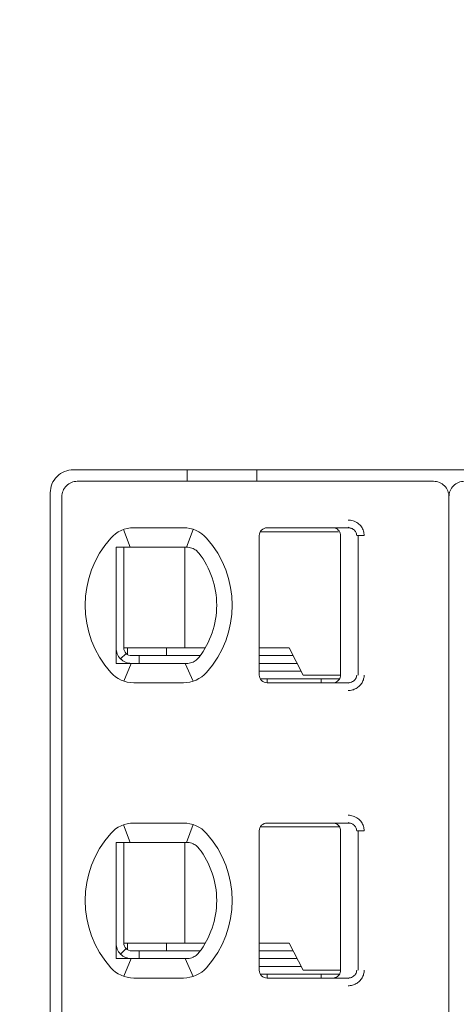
# Model space of a CAD drawing. Header units: millimetres. Extents: x -1114 to 1396, y -630 to 631.
# Tile 711 of 780: x 428 to 434, y 452 to 465. Entities that reach past the tile are written whole.
import ezdxf

# ---------------------------------------------------------------- set-up
doc = ezdxf.new("R2010")
doc.units = ezdxf.units.MM
doc.header["$MEASUREMENT"] = 0

msp = doc.modelspace()

# ---------------------------------------------------------------- linework, layer by layer
at = {"lineweight": 18}
for points, knots in [([(1038.9843, -629.7647), (1038.9843, -629.7647), (-1111.4882, -629.7647), (-1111.4882, -629.7647), (-1111.4882, -629.7647), (-1111.4882, -629.7647), (-1111.4882, 630.7883), (-1111.4882, 630.7883), (-1111.4882, 630.7883), (-1111.4882, 630.7883), (1038.9843, 630.7883), (1038.9843, 630.7883)], [0, 0, 0, 0, 0.3333333, 0.3333333, 0.3333333, 0.3333333, 0.6666667, 0.6666667, 0.6666667, 0.6666667, 1, 1, 1, 1]), ([(428.8544, 459.0934), (428.7749, 459.0934), (428.6986, 459.0618), (428.6423, 459.0055), (428.6423, 459.0055), (428.586, 458.9492), (428.5544, 458.8729), (428.5544, 458.7934)], [0, 0, 0, 0, 0.5, 0.5, 0.5, 0.5, 1, 1, 1, 1]), ([(428.9044, 458.9434), (428.8514, 458.9434), (428.8005, 458.9223), (428.763, 458.8848), (428.763, 458.8848), (428.7255, 458.8473), (428.7044, 458.7964), (428.7044, 458.7434)], [0, 0, 0, 0, 0.5, 0.5, 0.5, 0.5, 1, 1, 1, 1]), ([(433.7044, 458.7434), (433.7044, 458.7964), (433.6834, 458.8473), (433.6458, 458.8848), (433.6458, 458.8848), (433.6083, 458.9223), (433.5575, 458.9434), (433.5044, 458.9434)], [0, 0, 0, 0, 0.5, 0.5, 0.5, 0.5, 1, 1, 1, 1]), ([(433.9044, 458.9434), (433.8514, 458.9434), (433.8005, 458.9223), (433.763, 458.8848), (433.763, 458.8848), (433.7255, 458.8473), (433.7044, 458.7964), (433.7044, 458.7434)], [0, 0, 0, 0, 0.5, 0.5, 0.5, 0.5, 1, 1, 1, 1]), ([(431.3544, 458.3434), (431.3279, 458.3434), (431.3025, 458.3328), (431.2837, 458.3141), (431.2837, 458.3141), (431.265, 458.2953), (431.2544, 458.2699), (431.2544, 458.2434)], [0, 0, 0, 0, 0.5, 0.5, 0.5, 0.5, 1, 1, 1, 1]), ([(431.3544, 458.3434), (431.3279, 458.3434), (431.3025, 458.3328), (431.2837, 458.3141), (431.2837, 458.3141), (431.265, 458.2953), (431.2544, 458.2699), (431.2544, 458.2434)], [0, 0, 0, 0, 0.5, 0.5, 0.5, 0.5, 1, 1, 1, 1]), ([(432.3044, 458.2434), (432.3044, 458.2538), (432.3028, 458.2642), (432.2996, 458.2742), (432.2996, 458.2742), (432.2963, 458.2841), (432.2915, 458.2936), (432.2854, 458.3021), (432.2854, 458.3021), (432.2793, 458.3105), (432.2718, 458.318), (432.2634, 458.3241), (432.2634, 458.3241), (432.255, 458.3303), (432.2455, 458.3352), (432.2355, 458.3384), (432.2355, 458.3384), (432.2255, 458.3417), (432.215, 458.3434), (432.2044, 458.3434)], [0, 0, 0, 0, 0.2, 0.2, 0.2, 0.2, 0.4, 0.4, 0.4, 0.4, 0.6, 0.6, 0.6, 0.6, 0.8, 0.8, 0.8, 0.8, 1, 1, 1, 1]), ([(432.4019, 458.4434), (432.4239, 458.4435), (432.445, 458.4403), (432.4661, 458.4335), (432.4661, 458.4335), (432.4872, 458.4267), (432.5083, 458.4165), (432.5268, 458.4028), (432.5268, 458.4028), (432.5454, 458.3892), (432.5615, 458.3723), (432.5737, 458.355), (432.5737, 458.355), (432.5859, 458.3378), (432.5942, 458.3203), (432.5999, 458.3018), (432.5999, 458.3018), (432.6056, 458.2832), (432.6088, 458.2637), (432.6089, 458.2434)], [0, 0, 0, 0, 0.2, 0.2, 0.2, 0.2, 0.4, 0.4, 0.4, 0.4, 0.6, 0.6, 0.6, 0.6, 0.8, 0.8, 0.8, 0.8, 1, 1, 1, 1]), ([(432.4019, 458.3434), (432.4106, 458.3434), (432.4193, 458.3424), (432.4278, 458.3406), (432.4278, 458.3406), (432.4362, 458.3387), (432.4444, 458.336), (432.4521, 458.3325), (432.4521, 458.3325), (432.4597, 458.3289), (432.4668, 458.3246), (432.4734, 458.3196), (432.4734, 458.3196), (432.4796, 458.3148), (432.4852, 458.3094), (432.4901, 458.3035), (432.4901, 458.3035), (432.4947, 458.2981), (432.4986, 458.2922), (432.5018, 458.2859), (432.5018, 458.2859), (432.5051, 458.2797), (432.5076, 458.2731), (432.5094, 458.2663), (432.5094, 458.2663), (432.5113, 458.2588), (432.5123, 458.2511), (432.5123, 458.2434)], [0, 0, 0, 0, 0.1428571, 0.1428571, 0.1428571, 0.1428571, 0.2857143, 0.2857143, 0.2857143, 0.2857143, 0.4285714, 0.4285714, 0.4285714, 0.4285714, 0.5714286, 0.5714286, 0.5714286, 0.5714286, 0.7142857, 0.7142857, 0.7142857, 0.7142857, 0.8571429, 0.8571429, 0.8571429, 0.8571429, 1, 1, 1, 1]), ([(429.4659, 458.0934), (429.4591, 458.0934), (429.4523, 458.0934), (429.4455, 458.0934), (429.4455, 458.0934), (429.4387, 458.0934), (429.4319, 458.0934), (429.425, 458.0934), (429.425, 458.0934), (429.4182, 458.0934), (429.4113, 458.0934), (429.4044, 458.0934)], [0, 0, 0, 0, 0.3333333, 0.3333333, 0.3333333, 0.3333333, 0.6666667, 0.6666667, 0.6666667, 0.6666667, 1, 1, 1, 1]), ([(429.4044, 458.0934), (429.4044, 458.0424), (429.4044, 457.99), (429.4044, 457.935), (429.4044, 457.935), (429.4044, 457.9076), (429.4044, 457.8795), (429.4044, 457.8505), (429.4044, 457.8505), (429.4044, 457.8361), (429.4044, 457.8214), (429.4044, 457.8065), (429.4044, 457.8065), (429.4044, 457.7915), (429.4044, 457.7764), (429.4044, 457.761), (429.4044, 457.761), (429.4044, 457.7302), (429.4044, 457.6987), (429.4044, 457.666), (429.4044, 457.666), (429.4044, 457.6333), (429.4044, 457.5994), (429.4044, 457.5641), (429.4044, 457.5641), (429.4044, 457.5464), (429.4044, 457.5285), (429.4044, 457.5104), (429.4044, 457.5104), (429.4044, 457.4923), (429.4044, 457.474), (429.4044, 457.4555), (429.4044, 457.4555), (429.4044, 457.437), (429.4044, 457.4182), (429.4044, 457.3993), (429.4044, 457.3993), (429.4044, 457.3803), (429.4044, 457.3611), (429.4044, 457.342), (429.4044, 457.342), (429.4044, 457.304), (429.4044, 457.2665), (429.4044, 457.2294), (429.4044, 457.2294), (429.4044, 457.2201), (429.4044, 457.2109), (429.4044, 457.2017), (429.4044, 457.2017), (429.4044, 457.1925), (429.4044, 457.1833), (429.4044, 457.1741), (429.4044, 457.1741), (429.4044, 457.1559), (429.4044, 457.1381), (429.4044, 457.1206), (429.4044, 457.1206), (429.4044, 457.0857), (429.4044, 457.052), (429.4044, 457.0194), (429.4044, 457.0194), (429.4044, 457.0031), (429.4044, 456.987), (429.4044, 456.9711), (429.4044, 456.9711), (429.4044, 456.9553), (429.4044, 456.9396), (429.4044, 456.9243), (429.4044, 456.9243), (429.4044, 456.8936), (429.4044, 456.864), (429.4044, 456.8353), (429.4044, 456.8353), (429.4044, 456.8065), (429.4044, 456.7785), (429.4044, 456.7512), (429.4044, 456.7512), (429.4044, 456.6965), (429.4044, 456.6442), (429.4044, 456.5934)], [0, 0, 0, 0, 0.05, 0.05, 0.05, 0.05, 0.1, 0.1, 0.1, 0.1, 0.15, 0.15, 0.15, 0.15, 0.2, 0.2, 0.2, 0.2, 0.25, 0.25, 0.25, 0.25, 0.3, 0.3, 0.3, 0.3, 0.35, 0.35, 0.35, 0.35, 0.4, 0.4, 0.4, 0.4, 0.45, 0.45, 0.45, 0.45, 0.5, 0.5, 0.5, 0.5, 0.55, 0.55, 0.55, 0.55, 0.6, 0.6, 0.6, 0.6, 0.65, 0.65, 0.65, 0.65, 0.7, 0.7, 0.7, 0.7, 0.75, 0.75, 0.75, 0.75, 0.8, 0.8, 0.8, 0.8, 0.85, 0.85, 0.85, 0.85, 0.9, 0.9, 0.9, 0.9, 0.95, 0.95, 0.95, 0.95, 1, 1, 1, 1]), ([(429.6336, 458.0934), (429.6285, 458.0934), (429.6232, 458.0934), (429.618, 458.0934), (429.618, 458.0934), (429.6127, 458.0934), (429.6074, 458.0934), (429.602, 458.0934), (429.602, 458.0934), (429.5966, 458.0934), (429.5911, 458.0934), (429.5855, 458.0934), (429.5855, 458.0934), (429.5798, 458.0934), (429.574, 458.0934), (429.568, 458.0934), (429.568, 458.0934), (429.562, 458.0934), (429.5559, 458.0934), (429.5496, 458.0934), (429.5496, 458.0934), (429.5434, 458.0934), (429.5369, 458.0934), (429.5303, 458.0934), (429.5303, 458.0934), (429.5238, 458.0934), (429.517, 458.0934), (429.5101, 458.0934), (429.5101, 458.0934), (429.5031, 458.0934), (429.496, 458.0934), (429.4886, 458.0934), (429.4886, 458.0934), (429.4813, 458.0934), (429.4737, 458.0934), (429.4659, 458.0934)], [0, 0, 0, 0, 0.1111111, 0.1111111, 0.1111111, 0.1111111, 0.2222222, 0.2222222, 0.2222222, 0.2222222, 0.3333333, 0.3333333, 0.3333333, 0.3333333, 0.4444444, 0.4444444, 0.4444444, 0.4444444, 0.5555556, 0.5555556, 0.5555556, 0.5555556, 0.6666667, 0.6666667, 0.6666667, 0.6666667, 0.7777778, 0.7777778, 0.7777778, 0.7777778, 0.8888889, 0.8888889, 0.8888889, 0.8888889, 1, 1, 1, 1]), ([(430.2752, 458.0934), (430.2797, 458.0934), (430.2842, 458.0934), (430.2888, 458.0934), (430.2888, 458.0934), (430.2934, 458.0934), (430.2981, 458.0934), (430.3027, 458.0934), (430.3027, 458.0934), (430.3074, 458.0934), (430.3121, 458.0934), (430.3168, 458.0934)], [0, 0, 0, 0, 0.3333333, 0.3333333, 0.3333333, 0.3333333, 0.6666667, 0.6666667, 0.6666667, 0.6666667, 1, 1, 1, 1]), ([(430.3168, 458.0934), (430.3281, 458.0934), (430.3393, 458.0924), (430.3504, 458.0905), (430.3504, 458.0905), (430.3615, 458.0886), (430.3725, 458.0858), (430.3832, 458.082), (430.3832, 458.082), (430.3939, 458.0783), (430.4044, 458.0736), (430.4145, 458.0679)], [0, 0, 0, 0, 0.3333333, 0.3333333, 0.3333333, 0.3333333, 0.6666667, 0.6666667, 0.6666667, 0.6666667, 1, 1, 1, 1]), ([(430.4145, 458.0679), (430.4227, 458.0633), (430.4305, 458.0582), (430.4378, 458.0526), (430.4378, 458.0526), (430.4452, 458.047), (430.452, 458.0411), (430.4582, 458.0348), (430.4582, 458.0348), (430.4644, 458.0286), (430.47, 458.0222), (430.4751, 458.0156)], [0, 0, 0, 0, 0.3333333, 0.3333333, 0.3333333, 0.3333333, 0.6666667, 0.6666667, 0.6666667, 0.6666667, 1, 1, 1, 1]), ([(429.4044, 456.7934), (429.4044, 456.7403), (429.4255, 456.6895), (429.463, 456.652), (429.463, 456.652), (429.5005, 456.6144), (429.5514, 456.5934), (429.6044, 456.5934)], [0, 0, 0, 0, 0.5, 0.5, 0.5, 0.5, 1, 1, 1, 1]), ([(429.5044, 456.7934), (429.5044, 456.7669), (429.515, 456.7414), (429.5337, 456.7227), (429.5337, 456.7227), (429.5525, 456.7039), (429.5779, 456.6934), (429.6044, 456.6934)], [0, 0, 0, 0, 0.5, 0.5, 0.5, 0.5, 1, 1, 1, 1]), ([(429.4044, 456.5934), (429.4113, 456.5934), (429.4182, 456.5934), (429.425, 456.5934), (429.425, 456.5934), (429.4319, 456.5934), (429.4387, 456.5934), (429.4455, 456.5934), (429.4455, 456.5934), (429.4523, 456.5934), (429.4591, 456.5934), (429.4659, 456.5934)], [0, 0, 0, 0, 0.3333333, 0.3333333, 0.3333333, 0.3333333, 0.6666667, 0.6666667, 0.6666667, 0.6666667, 1, 1, 1, 1]), ([(429.4659, 456.5934), (429.4737, 456.5934), (429.4813, 456.5934), (429.4886, 456.5934), (429.4886, 456.5934), (429.496, 456.5934), (429.5031, 456.5934), (429.5101, 456.5934), (429.5101, 456.5934), (429.517, 456.5934), (429.5238, 456.5934), (429.5303, 456.5934), (429.5303, 456.5934), (429.5369, 456.5934), (429.5434, 456.5934), (429.5496, 456.5934), (429.5496, 456.5934), (429.5559, 456.5934), (429.562, 456.5934), (429.568, 456.5934), (429.568, 456.5934), (429.574, 456.5934), (429.5798, 456.5934), (429.5854, 456.5934), (429.5854, 456.5934), (429.5911, 456.5934), (429.5966, 456.5934), (429.602, 456.5934), (429.602, 456.5934), (429.6074, 456.5934), (429.6127, 456.5934), (429.618, 456.5934), (429.618, 456.5934), (429.6232, 456.5934), (429.6284, 456.5934), (429.6336, 456.5934)], [0, 0, 0, 0, 0.1111111, 0.1111111, 0.1111111, 0.1111111, 0.2222222, 0.2222222, 0.2222222, 0.2222222, 0.3333333, 0.3333333, 0.3333333, 0.3333333, 0.4444444, 0.4444444, 0.4444444, 0.4444444, 0.5555556, 0.5555556, 0.5555556, 0.5555556, 0.6666667, 0.6666667, 0.6666667, 0.6666667, 0.7777778, 0.7777778, 0.7777778, 0.7777778, 0.8888889, 0.8888889, 0.8888889, 0.8888889, 1, 1, 1, 1]), ([(430.3168, 456.5934), (430.3121, 456.5934), (430.3074, 456.5934), (430.3027, 456.5934), (430.3027, 456.5934), (430.298, 456.5934), (430.2934, 456.5934), (430.2888, 456.5934), (430.2888, 456.5934), (430.2842, 456.5934), (430.2797, 456.5934), (430.2752, 456.5934)], [0, 0, 0, 0, 0.3333333, 0.3333333, 0.3333333, 0.3333333, 0.6666667, 0.6666667, 0.6666667, 0.6666667, 1, 1, 1, 1]), ([(430.4145, 456.6188), (430.4044, 456.6132), (430.3939, 456.6085), (430.3831, 456.6047), (430.3831, 456.6047), (430.3724, 456.6009), (430.3614, 456.5981), (430.3503, 456.5962), (430.3503, 456.5962), (430.3393, 456.5943), (430.328, 456.5934), (430.3168, 456.5934)], [0, 0, 0, 0, 0.3333333, 0.3333333, 0.3333333, 0.3333333, 0.6666667, 0.6666667, 0.6666667, 0.6666667, 1, 1, 1, 1]), ([(430.4751, 456.6712), (430.4698, 456.6643), (430.464, 456.6576), (430.4577, 456.6514), (430.4577, 456.6514), (430.4514, 456.6451), (430.4446, 456.6393), (430.4374, 456.6338), (430.4374, 456.6338), (430.4302, 456.6284), (430.4225, 456.6233), (430.4145, 456.6188)], [0, 0, 0, 0, 0.3333333, 0.3333333, 0.3333333, 0.3333333, 0.6666667, 0.6666667, 0.6666667, 0.6666667, 1, 1, 1, 1]), ([(431.2544, 456.4434), (431.2544, 456.4169), (431.265, 456.3914), (431.2837, 456.3727), (431.2837, 456.3727), (431.3025, 456.3539), (431.3279, 456.3434), (431.3544, 456.3434)], [0, 0, 0, 0, 0.5, 0.5, 0.5, 0.5, 1, 1, 1, 1]), ([(431.2544, 456.4434), (431.2544, 456.4169), (431.265, 456.3914), (431.2837, 456.3727), (431.2837, 456.3727), (431.3025, 456.3539), (431.3279, 456.3434), (431.3544, 456.3434)], [0, 0, 0, 0, 0.5, 0.5, 0.5, 0.5, 1, 1, 1, 1]), ([(432.3044, 456.4434), (432.3044, 456.4329), (432.3028, 456.4225), (432.2996, 456.4126), (432.2996, 456.4126), (432.2963, 456.4026), (432.2915, 456.3932), (432.2854, 456.3847), (432.2854, 456.3847), (432.2793, 456.3762), (432.2718, 456.3688), (432.2634, 456.3626), (432.2634, 456.3626), (432.255, 456.3565), (432.2455, 456.3516), (432.2355, 456.3483), (432.2355, 456.3483), (432.2255, 456.3451), (432.215, 456.3434), (432.2044, 456.3434)], [0, 0, 0, 0, 0.2, 0.2, 0.2, 0.2, 0.4, 0.4, 0.4, 0.4, 0.6, 0.6, 0.6, 0.6, 0.8, 0.8, 0.8, 0.8, 1, 1, 1, 1]), ([(432.5123, 456.4434), (432.5123, 456.4349), (432.5111, 456.4264), (432.5088, 456.4182), (432.5088, 456.4182), (432.5064, 456.41), (432.5029, 456.4022), (432.4984, 456.3949), (432.4984, 456.3949), (432.4939, 456.3874), (432.4883, 456.3805), (432.4818, 456.3744), (432.4818, 456.3744), (432.4752, 456.3681), (432.4677, 456.3627), (432.4597, 456.3582), (432.4597, 456.3582), (432.4511, 456.3534), (432.4419, 456.3497), (432.4323, 456.3473), (432.4323, 456.3473), (432.4224, 456.3447), (432.4121, 456.3434), (432.4019, 456.3434)], [0, 0, 0, 0, 0.1666667, 0.1666667, 0.1666667, 0.1666667, 0.3333333, 0.3333333, 0.3333333, 0.3333333, 0.5, 0.5, 0.5, 0.5, 0.6666667, 0.6666667, 0.6666667, 0.6666667, 0.8333333, 0.8333333, 0.8333333, 0.8333333, 1, 1, 1, 1]), ([(432.6089, 456.4434), (432.6089, 456.426), (432.6067, 456.4092), (432.6022, 456.3927), (432.6022, 456.3927), (432.5976, 456.3761), (432.5908, 456.3598), (432.5819, 456.3447), (432.5819, 456.3447), (432.5731, 456.3296), (432.5624, 456.3157), (432.5495, 456.3032), (432.5495, 456.3032), (432.5367, 456.2906), (432.5218, 456.2795), (432.5061, 456.2706), (432.5061, 456.2706), (432.4904, 456.2617), (432.4739, 456.255), (432.4565, 456.2505), (432.4565, 456.2505), (432.4392, 456.2459), (432.4209, 456.2436), (432.4019, 456.2434)], [0, 0, 0, 0, 0.1666667, 0.1666667, 0.1666667, 0.1666667, 0.3333333, 0.3333333, 0.3333333, 0.3333333, 0.5, 0.5, 0.5, 0.5, 0.6666667, 0.6666667, 0.6666667, 0.6666667, 0.8333333, 0.8333333, 0.8333333, 0.8333333, 1, 1, 1, 1]), ([(431.3544, 454.5334), (431.3279, 454.5334), (431.3025, 454.5228), (431.2837, 454.5041), (431.2837, 454.5041), (431.265, 454.4853), (431.2544, 454.4599), (431.2544, 454.4334)], [0, 0, 0, 0, 0.5, 0.5, 0.5, 0.5, 1, 1, 1, 1]), ([(431.3544, 454.5334), (431.3279, 454.5334), (431.3025, 454.5228), (431.2837, 454.5041), (431.2837, 454.5041), (431.265, 454.4853), (431.2544, 454.4599), (431.2544, 454.4334)], [0, 0, 0, 0, 0.5, 0.5, 0.5, 0.5, 1, 1, 1, 1]), ([(432.2044, 454.5334), (432.2149, 454.5334), (432.2254, 454.5317), (432.2354, 454.5285), (432.2354, 454.5285), (432.2454, 454.5252), (432.2548, 454.5204), (432.2633, 454.5142), (432.2633, 454.5142), (432.2718, 454.508), (432.2792, 454.5006), (432.2854, 454.4921), (432.2854, 454.4921), (432.2915, 454.4836), (432.2963, 454.4741), (432.2996, 454.4642), (432.2996, 454.4642), (432.3028, 454.4542), (432.3044, 454.4438), (432.3044, 454.4334)], [0, 0, 0, 0, 0.2, 0.2, 0.2, 0.2, 0.4, 0.4, 0.4, 0.4, 0.6, 0.6, 0.6, 0.6, 0.8, 0.8, 0.8, 0.8, 1, 1, 1, 1]), ([(432.4019, 454.6334), (432.4239, 454.6335), (432.445, 454.6303), (432.4661, 454.6235), (432.4661, 454.6235), (432.4872, 454.6167), (432.5083, 454.6065), (432.5268, 454.5928), (432.5268, 454.5928), (432.5454, 454.5792), (432.5615, 454.5623), (432.5737, 454.545), (432.5737, 454.545), (432.5859, 454.5278), (432.5942, 454.5103), (432.5999, 454.4918), (432.5999, 454.4918), (432.6056, 454.4732), (432.6088, 454.4537), (432.6089, 454.4334)], [0, 0, 0, 0, 0.2, 0.2, 0.2, 0.2, 0.4, 0.4, 0.4, 0.4, 0.6, 0.6, 0.6, 0.6, 0.8, 0.8, 0.8, 0.8, 1, 1, 1, 1]), ([(432.4019, 454.5334), (432.4106, 454.5334), (432.4193, 454.5324), (432.4278, 454.5306), (432.4278, 454.5306), (432.4362, 454.5287), (432.4444, 454.526), (432.4521, 454.5225), (432.4521, 454.5225), (432.4597, 454.5189), (432.4668, 454.5146), (432.4734, 454.5096), (432.4734, 454.5096), (432.4796, 454.5048), (432.4852, 454.4994), (432.4901, 454.4935), (432.4901, 454.4935), (432.4947, 454.4881), (432.4986, 454.4822), (432.5018, 454.4759), (432.5018, 454.4759), (432.5051, 454.4697), (432.5076, 454.4631), (432.5094, 454.4563), (432.5094, 454.4563), (432.5113, 454.4488), (432.5123, 454.4411), (432.5123, 454.4334)], [0, 0, 0, 0, 0.1428571, 0.1428571, 0.1428571, 0.1428571, 0.2857143, 0.2857143, 0.2857143, 0.2857143, 0.4285714, 0.4285714, 0.4285714, 0.4285714, 0.5714286, 0.5714286, 0.5714286, 0.5714286, 0.7142857, 0.7142857, 0.7142857, 0.7142857, 0.8571429, 0.8571429, 0.8571429, 0.8571429, 1, 1, 1, 1]), ([(429.4044, 454.2834), (429.4112, 454.2834), (429.418, 454.2834), (429.4248, 454.2834), (429.4248, 454.2834), (429.4316, 454.2834), (429.4384, 454.2834), (429.4453, 454.2834), (429.4453, 454.2834), (429.4521, 454.2834), (429.459, 454.2834), (429.4659, 454.2834)], [0, 0, 0, 0, 0.3333333, 0.3333333, 0.3333333, 0.3333333, 0.6666667, 0.6666667, 0.6666667, 0.6666667, 1, 1, 1, 1]), ([(429.4044, 454.2834), (429.4044, 454.2324), (429.4044, 454.18), (429.4044, 454.125), (429.4044, 454.125), (429.4044, 454.0976), (429.4044, 454.0695), (429.4044, 454.0405), (429.4044, 454.0405), (429.4044, 454.0261), (429.4044, 454.0114), (429.4044, 453.9965), (429.4044, 453.9965), (429.4044, 453.9815), (429.4044, 453.9664), (429.4044, 453.951), (429.4044, 453.951), (429.4044, 453.9202), (429.4044, 453.8887), (429.4044, 453.856), (429.4044, 453.856), (429.4044, 453.8233), (429.4044, 453.7894), (429.4044, 453.7541), (429.4044, 453.7541), (429.4044, 453.7364), (429.4044, 453.7185), (429.4044, 453.7004), (429.4044, 453.7004), (429.4044, 453.6823), (429.4044, 453.664), (429.4044, 453.6455), (429.4044, 453.6455), (429.4044, 453.627), (429.4044, 453.6082), (429.4044, 453.5893), (429.4044, 453.5893), (429.4044, 453.5703), (429.4044, 453.5511), (429.4044, 453.532), (429.4044, 453.532), (429.4044, 453.494), (429.4044, 453.4565), (429.4044, 453.4194), (429.4044, 453.4194), (429.4044, 453.4101), (429.4044, 453.4009), (429.4044, 453.3917), (429.4044, 453.3917), (429.4044, 453.3825), (429.4044, 453.3733), (429.4044, 453.3641), (429.4044, 453.3641), (429.4044, 453.3459), (429.4044, 453.3281), (429.4044, 453.3106), (429.4044, 453.3106), (429.4044, 453.2757), (429.4044, 453.242), (429.4044, 453.2094), (429.4044, 453.2094), (429.4044, 453.1931), (429.4044, 453.177), (429.4044, 453.1611), (429.4044, 453.1611), (429.4044, 453.1453), (429.4044, 453.1296), (429.4044, 453.1143), (429.4044, 453.1143), (429.4044, 453.0836), (429.4044, 453.054), (429.4044, 453.0253), (429.4044, 453.0253), (429.4044, 452.9965), (429.4044, 452.9685), (429.4044, 452.9412), (429.4044, 452.9412), (429.4044, 452.8865), (429.4044, 452.8342), (429.4044, 452.7834)], [0, 0, 0, 0, 0.05, 0.05, 0.05, 0.05, 0.1, 0.1, 0.1, 0.1, 0.15, 0.15, 0.15, 0.15, 0.2, 0.2, 0.2, 0.2, 0.25, 0.25, 0.25, 0.25, 0.3, 0.3, 0.3, 0.3, 0.35, 0.35, 0.35, 0.35, 0.4, 0.4, 0.4, 0.4, 0.45, 0.45, 0.45, 0.45, 0.5, 0.5, 0.5, 0.5, 0.55, 0.55, 0.55, 0.55, 0.6, 0.6, 0.6, 0.6, 0.65, 0.65, 0.65, 0.65, 0.7, 0.7, 0.7, 0.7, 0.75, 0.75, 0.75, 0.75, 0.8, 0.8, 0.8, 0.8, 0.85, 0.85, 0.85, 0.85, 0.9, 0.9, 0.9, 0.9, 0.95, 0.95, 0.95, 0.95, 1, 1, 1, 1]), ([(429.6336, 454.2834), (429.6285, 454.2834), (429.6232, 454.2834), (429.618, 454.2834), (429.618, 454.2834), (429.6127, 454.2834), (429.6074, 454.2834), (429.602, 454.2834), (429.602, 454.2834), (429.5966, 454.2834), (429.5911, 454.2834), (429.5855, 454.2834), (429.5855, 454.2834), (429.5798, 454.2834), (429.574, 454.2834), (429.568, 454.2834), (429.568, 454.2834), (429.562, 454.2834), (429.5559, 454.2834), (429.5496, 454.2834), (429.5496, 454.2834), (429.5434, 454.2834), (429.5369, 454.2834), (429.5303, 454.2834), (429.5303, 454.2834), (429.5238, 454.2834), (429.517, 454.2834), (429.5101, 454.2834), (429.5101, 454.2834), (429.5031, 454.2834), (429.496, 454.2834), (429.4886, 454.2834), (429.4886, 454.2834), (429.4813, 454.2834), (429.4737, 454.2834), (429.4659, 454.2834)], [0, 0, 0, 0, 0.1111111, 0.1111111, 0.1111111, 0.1111111, 0.2222222, 0.2222222, 0.2222222, 0.2222222, 0.3333333, 0.3333333, 0.3333333, 0.3333333, 0.4444444, 0.4444444, 0.4444444, 0.4444444, 0.5555556, 0.5555556, 0.5555556, 0.5555556, 0.6666667, 0.6666667, 0.6666667, 0.6666667, 0.7777778, 0.7777778, 0.7777778, 0.7777778, 0.8888889, 0.8888889, 0.8888889, 0.8888889, 1, 1, 1, 1]), ([(430.3168, 454.2834), (430.3121, 454.2834), (430.3074, 454.2834), (430.3028, 454.2834), (430.3028, 454.2834), (430.2981, 454.2834), (430.2935, 454.2834), (430.2889, 454.2834), (430.2889, 454.2834), (430.2843, 454.2834), (430.2797, 454.2834), (430.2752, 454.2834)], [0, 0, 0, 0, 0.3333333, 0.3333333, 0.3333333, 0.3333333, 0.6666667, 0.6666667, 0.6666667, 0.6666667, 1, 1, 1, 1]), ([(430.4145, 454.2579), (430.4042, 454.2637), (430.3935, 454.2684), (430.3827, 454.2722), (430.3827, 454.2722), (430.3719, 454.276), (430.3609, 454.2788), (430.3499, 454.2806), (430.3499, 454.2806), (430.3389, 454.2825), (430.3278, 454.2834), (430.3168, 454.2834)], [0, 0, 0, 0, 0.3333333, 0.3333333, 0.3333333, 0.3333333, 0.6666667, 0.6666667, 0.6666667, 0.6666667, 1, 1, 1, 1]), ([(430.4751, 454.2056), (430.4699, 454.2124), (430.4641, 454.219), (430.4578, 454.2253), (430.4578, 454.2253), (430.4515, 454.2315), (430.4446, 454.2375), (430.4374, 454.2429), (430.4374, 454.2429), (430.4302, 454.2484), (430.4225, 454.2534), (430.4145, 454.2579)], [0, 0, 0, 0, 0.3333333, 0.3333333, 0.3333333, 0.3333333, 0.6666667, 0.6666667, 0.6666667, 0.6666667, 1, 1, 1, 1]), ([(429.4044, 452.9834), (429.4044, 452.9303), (429.4255, 452.8795), (429.463, 452.842), (429.463, 452.842), (429.5005, 452.8044), (429.5514, 452.7834), (429.6044, 452.7834)], [0, 0, 0, 0, 0.5, 0.5, 0.5, 0.5, 1, 1, 1, 1]), ([(429.5044, 452.9834), (429.5044, 452.9569), (429.515, 452.9314), (429.5337, 452.9127), (429.5337, 452.9127), (429.5525, 452.8939), (429.5779, 452.8834), (429.6044, 452.8834)], [0, 0, 0, 0, 0.5, 0.5, 0.5, 0.5, 1, 1, 1, 1]), ([(429.4044, 452.7834), (429.4113, 452.7834), (429.4182, 452.7834), (429.425, 452.7834), (429.425, 452.7834), (429.4319, 452.7834), (429.4387, 452.7834), (429.4455, 452.7834), (429.4455, 452.7834), (429.4523, 452.7834), (429.4591, 452.7834), (429.4659, 452.7834)], [0, 0, 0, 0, 0.3333333, 0.3333333, 0.3333333, 0.3333333, 0.6666667, 0.6666667, 0.6666667, 0.6666667, 1, 1, 1, 1]), ([(429.4659, 452.7834), (429.4737, 452.7834), (429.4813, 452.7834), (429.4886, 452.7834), (429.4886, 452.7834), (429.496, 452.7834), (429.5031, 452.7834), (429.5101, 452.7834), (429.5101, 452.7834), (429.517, 452.7834), (429.5238, 452.7834), (429.5303, 452.7834), (429.5303, 452.7834), (429.5369, 452.7834), (429.5434, 452.7834), (429.5496, 452.7834), (429.5496, 452.7834), (429.5559, 452.7834), (429.562, 452.7834), (429.568, 452.7834), (429.568, 452.7834), (429.574, 452.7834), (429.5798, 452.7834), (429.5854, 452.7834), (429.5854, 452.7834), (429.5911, 452.7834), (429.5966, 452.7834), (429.602, 452.7834), (429.602, 452.7834), (429.6074, 452.7834), (429.6127, 452.7834), (429.618, 452.7834), (429.618, 452.7834), (429.6232, 452.7834), (429.6284, 452.7834), (429.6336, 452.7834)], [0, 0, 0, 0, 0.1111111, 0.1111111, 0.1111111, 0.1111111, 0.2222222, 0.2222222, 0.2222222, 0.2222222, 0.3333333, 0.3333333, 0.3333333, 0.3333333, 0.4444444, 0.4444444, 0.4444444, 0.4444444, 0.5555556, 0.5555556, 0.5555556, 0.5555556, 0.6666667, 0.6666667, 0.6666667, 0.6666667, 0.7777778, 0.7777778, 0.7777778, 0.7777778, 0.8888889, 0.8888889, 0.8888889, 0.8888889, 1, 1, 1, 1]), ([(430.2752, 452.7834), (430.2797, 452.7834), (430.2843, 452.7834), (430.2889, 452.7834), (430.2889, 452.7834), (430.2935, 452.7834), (430.2981, 452.7834), (430.3028, 452.7834), (430.3028, 452.7834), (430.3075, 452.7834), (430.3121, 452.7834), (430.3168, 452.7834)], [0, 0, 0, 0, 0.3333333, 0.3333333, 0.3333333, 0.3333333, 0.6666667, 0.6666667, 0.6666667, 0.6666667, 1, 1, 1, 1]), ([(430.4145, 452.8088), (430.4044, 452.8032), (430.3939, 452.7985), (430.3831, 452.7947), (430.3831, 452.7947), (430.3724, 452.7909), (430.3614, 452.7881), (430.3503, 452.7862), (430.3503, 452.7862), (430.3393, 452.7843), (430.328, 452.7834), (430.3168, 452.7834)], [0, 0, 0, 0, 0.3333333, 0.3333333, 0.3333333, 0.3333333, 0.6666667, 0.6666667, 0.6666667, 0.6666667, 1, 1, 1, 1]), ([(430.4145, 452.8088), (430.4228, 452.8135), (430.4306, 452.8187), (430.4379, 452.8242), (430.4379, 452.8242), (430.4452, 452.8298), (430.452, 452.8357), (430.4582, 452.8419), (430.4582, 452.8419), (430.4644, 452.8481), (430.47, 452.8545), (430.4751, 452.8612)], [0, 0, 0, 0, 0.3333333, 0.3333333, 0.3333333, 0.3333333, 0.6666667, 0.6666667, 0.6666667, 0.6666667, 1, 1, 1, 1]), ([(431.2544, 452.6334), (431.2544, 452.6069), (431.265, 452.5814), (431.2837, 452.5627), (431.2837, 452.5627), (431.3025, 452.5439), (431.3279, 452.5334), (431.3544, 452.5334)], [0, 0, 0, 0, 0.5, 0.5, 0.5, 0.5, 1, 1, 1, 1]), ([(431.2544, 452.6334), (431.2544, 452.6069), (431.265, 452.5814), (431.2837, 452.5627), (431.2837, 452.5627), (431.3025, 452.5439), (431.3279, 452.5334), (431.3544, 452.5334)], [0, 0, 0, 0, 0.5, 0.5, 0.5, 0.5, 1, 1, 1, 1]), ([(432.3044, 452.6334), (432.3044, 452.6229), (432.3028, 452.6125), (432.2996, 452.6026), (432.2996, 452.6026), (432.2963, 452.5926), (432.2915, 452.5832), (432.2854, 452.5747), (432.2854, 452.5747), (432.2793, 452.5662), (432.2718, 452.5588), (432.2634, 452.5526), (432.2634, 452.5526), (432.255, 452.5465), (432.2455, 452.5416), (432.2355, 452.5383), (432.2355, 452.5383), (432.2255, 452.5351), (432.215, 452.5334), (432.2044, 452.5334)], [0, 0, 0, 0, 0.2, 0.2, 0.2, 0.2, 0.4, 0.4, 0.4, 0.4, 0.6, 0.6, 0.6, 0.6, 0.8, 0.8, 0.8, 0.8, 1, 1, 1, 1]), ([(432.5123, 452.6334), (432.5123, 452.6249), (432.5111, 452.6164), (432.5088, 452.6082), (432.5088, 452.6082), (432.5064, 452.6), (432.5029, 452.5922), (432.4984, 452.5849), (432.4984, 452.5849), (432.4939, 452.5774), (432.4883, 452.5705), (432.4818, 452.5644), (432.4818, 452.5644), (432.4752, 452.5581), (432.4677, 452.5527), (432.4597, 452.5482), (432.4597, 452.5482), (432.4511, 452.5434), (432.4419, 452.5397), (432.4323, 452.5373), (432.4323, 452.5373), (432.4224, 452.5347), (432.4121, 452.5334), (432.4019, 452.5334)], [0, 0, 0, 0, 0.1666667, 0.1666667, 0.1666667, 0.1666667, 0.3333333, 0.3333333, 0.3333333, 0.3333333, 0.5, 0.5, 0.5, 0.5, 0.6666667, 0.6666667, 0.6666667, 0.6666667, 0.8333333, 0.8333333, 0.8333333, 0.8333333, 1, 1, 1, 1]), ([(432.6089, 452.6334), (432.6089, 452.616), (432.6067, 452.5992), (432.6022, 452.5827), (432.6022, 452.5827), (432.5976, 452.5661), (432.5908, 452.5498), (432.5819, 452.5347), (432.5819, 452.5347), (432.5731, 452.5196), (432.5624, 452.5057), (432.5495, 452.4932), (432.5495, 452.4932), (432.5367, 452.4806), (432.5218, 452.4695), (432.5061, 452.4606), (432.5061, 452.4606), (432.4904, 452.4517), (432.4739, 452.445), (432.4565, 452.4405), (432.4565, 452.4405), (432.4392, 452.4359), (432.4209, 452.4336), (432.4019, 452.4334)], [0, 0, 0, 0, 0.1666667, 0.1666667, 0.1666667, 0.1666667, 0.3333333, 0.3333333, 0.3333333, 0.3333333, 0.5, 0.5, 0.5, 0.5, 0.6666667, 0.6666667, 0.6666667, 0.6666667, 0.8333333, 0.8333333, 0.8333333, 0.8333333, 1, 1, 1, 1])]:
    msp.add_open_spline(points, degree=3, knots=knots, dxfattribs=at)
for points in [[(428.8544, 459.0934), (428.8544, 459.0934), (468.5544, 459.0934), (468.5544, 459.0934)], [(430.3239, 459.0934), (430.3239, 459.0934), (430.3239, 458.9434), (430.3239, 458.9434)], [(431.2239, 458.9434), (431.2239, 458.9434), (431.2239, 459.0934), (431.2239, 459.0934)], [(433.5044, 458.9434), (433.5044, 458.9434), (428.9044, 458.9434), (428.9044, 458.9434)], [(428.5544, 448.2734), (428.5544, 448.2734), (428.5544, 458.7934), (428.5544, 458.7934)], [(428.7044, 458.7434), (428.7044, 458.7434), (428.7044, 448.3234), (428.7044, 448.3234)], [(433.7044, 458.7434), (433.7044, 458.7434), (433.7044, 448.3234), (433.7044, 448.3234)], [(433.7044, 458.7434), (433.7044, 458.7434), (433.7044, 448.3234), (433.7044, 448.3234)], [(429.6336, 458.3434), (429.5198, 458.3434), (429.4113, 458.2949), (429.3355, 458.21)], [(429.6336, 458.3434), (429.5198, 458.3434), (429.4113, 458.2949), (429.3355, 458.21)], [(429.6336, 458.3434), (429.6336, 458.3434), (430.2752, 458.3434), (430.2752, 458.3434)], [(429.6336, 458.3434), (429.6336, 458.3434), (430.2752, 458.3434), (430.2752, 458.3434)], [(430.5734, 458.21), (430.4975, 458.2949), (430.3891, 458.3434), (430.2752, 458.3434)], [(430.5734, 458.21), (430.4975, 458.2949), (430.3891, 458.3434), (430.2752, 458.3434)], [(431.3544, 458.3434), (431.3544, 458.3434), (432.4019, 458.3434), (432.4019, 458.3434)], [(432.4019, 458.3434), (432.4019, 458.3434), (431.3544, 458.3434), (431.3544, 458.3434)], [(432.4018, 458.3434), (432.4018, 458.3434), (432.3031, 458.3434), (432.3031, 458.3434)], [(432.4008, 458.3503), (432.4008, 458.3503), (432.4444, 458.3356), (432.4444, 458.3356)], [(429.3355, 458.21), (428.8941, 457.7166), (428.8941, 456.9702), (429.3355, 456.4767)], [(429.3355, 458.21), (428.8941, 457.7166), (428.8941, 456.9702), (429.3355, 456.4767)], [(429.5028, 458.3214), (429.5028, 458.3214), (429.5873, 458.0934), (429.5873, 458.0934)], [(430.3161, 458.0934), (430.3161, 458.0934), (430.4016, 458.3229), (430.4016, 458.3229)], [(430.5734, 456.4767), (431.0148, 456.9702), (431.0148, 457.7166), (430.5734, 458.21)], [(430.5734, 456.4767), (431.0148, 456.9702), (431.0148, 457.7166), (430.5734, 458.21)], [(431.2544, 456.4434), (431.2544, 456.4434), (431.2544, 458.2434), (431.2544, 458.2434)], [(431.2544, 456.4434), (431.2544, 456.4434), (431.2544, 458.2434), (431.2544, 458.2434)], [(431.9353, 458.2934), (431.9353, 458.2934), (431.2678, 458.2934), (431.2678, 458.2934)], [(432.2792, 458.2934), (432.2792, 458.2934), (431.9353, 458.2934), (431.9353, 458.2934)], [(432.3044, 456.4434), (432.3044, 456.4434), (432.3044, 458.2434), (432.3044, 458.2434)], [(432.5123, 458.2434), (432.5123, 458.2434), (432.6089, 458.2434), (432.6089, 458.2434)], [(432.5322, 456.4434), (432.5322, 456.4434), (432.5322, 458.2434), (432.5322, 458.2434)], [(429.5044, 458.0934), (429.5044, 458.0934), (429.5044, 456.7934), (429.5044, 456.7934)], [(430.2752, 458.0934), (430.2752, 458.0934), (429.6336, 458.0934), (429.6336, 458.0934)], [(430.2935, 458.0934), (430.2935, 458.0934), (430.2935, 456.7934), (430.2935, 456.7934)], [(430.7044, 457.3434), (430.7044, 457.5866), (430.6238, 457.823), (430.4751, 458.0156)], [(430.4751, 456.6712), (430.6238, 456.8637), (430.7044, 457.1001), (430.7044, 457.3434)], [(429.5337, 456.7227), (429.5337, 456.7227), (429.463, 456.652), (429.463, 456.652)], [(429.5044, 456.7934), (429.5044, 456.7934), (430.2639, 456.7934), (430.2639, 456.7934)], [(429.5544, 456.7068), (429.5544, 456.7068), (429.5544, 456.7934), (429.5544, 456.7934)], [(429.7044, 456.6934), (429.7044, 456.6934), (429.6044, 456.6934), (429.6044, 456.6934)], [(429.7044, 456.6934), (429.7044, 456.6934), (430.4918, 456.6934), (430.4918, 456.6934)], [(429.7044, 456.6934), (429.7044, 456.6934), (429.7044, 456.5934), (429.7044, 456.5934)], [(430.0544, 456.6934), (430.0544, 456.6934), (430.0544, 456.7934), (430.0544, 456.7934)], [(430.2639, 456.7934), (430.2639, 456.7934), (430.3147, 456.7934), (430.3147, 456.7934)], [(430.5571, 456.7934), (430.5571, 456.7934), (430.3147, 456.7934), (430.3147, 456.7934)], [(431.6387, 456.7934), (431.6387, 456.7934), (431.2544, 456.7934), (431.2544, 456.7934)], [(431.2544, 456.6934), (431.2544, 456.6934), (431.6903, 456.6934), (431.6903, 456.6934)], [(431.8193, 456.4434), (431.8193, 456.4434), (431.6387, 456.7934), (431.6387, 456.7934)], [(429.5038, 456.365), (429.5038, 456.365), (429.6012, 456.5934), (429.6012, 456.5934)], [(429.6336, 456.5934), (429.6336, 456.5934), (430.2752, 456.5934), (430.2752, 456.5934)], [(430.3995, 456.3632), (430.3995, 456.3632), (430.2983, 456.5934), (430.2983, 456.5934)], [(431.7419, 456.5934), (431.7419, 456.5934), (431.2545, 456.5934), (431.2545, 456.5934)], [(429.3355, 456.4767), (429.4113, 456.3919), (429.5198, 456.3434), (429.6336, 456.3434)], [(429.3355, 456.4767), (429.4113, 456.3919), (429.5198, 456.3434), (429.6336, 456.3434)], [(430.2752, 456.3434), (430.3891, 456.3434), (430.4975, 456.3919), (430.5734, 456.4767)], [(430.2752, 456.3434), (430.3891, 456.3434), (430.4975, 456.3919), (430.5734, 456.4767)], [(431.7935, 456.4934), (431.7935, 456.4934), (431.2545, 456.4934), (431.2545, 456.4934)], [(431.8193, 456.4434), (431.8193, 456.4434), (431.9353, 456.4434), (431.9353, 456.4434)], [(431.9353, 456.4434), (431.9353, 456.4434), (432.2978, 456.4434), (432.2978, 456.4434)], [(429.6336, 456.3434), (429.6336, 456.3434), (430.2752, 456.3434), (430.2752, 456.3434)], [(430.2752, 456.3434), (430.2752, 456.3434), (429.6336, 456.3434), (429.6336, 456.3434)], [(432.281, 456.3934), (432.281, 456.3934), (431.2678, 456.3934), (431.2678, 456.3934)], [(431.3544, 456.3434), (431.3544, 456.3434), (431.3544, 456.3934), (431.3544, 456.3934)], [(431.3544, 456.3434), (431.3544, 456.3434), (432.4019, 456.3434), (432.4019, 456.3434)], [(431.3544, 456.3434), (431.3544, 456.3434), (432.4019, 456.3434), (432.4019, 456.3434)], [(432.0544, 456.3934), (432.0544, 456.3934), (432.0544, 456.3434), (432.0544, 456.3434)], [(432.4241, 456.3455), (432.4241, 456.3455), (432.4008, 456.3365), (432.4008, 456.3365)], [(432.4019, 456.3366), (432.4019, 456.3366), (432.4019, 456.3434), (432.4019, 456.3434)], [(429.6336, 454.5334), (429.5198, 454.5334), (429.4113, 454.4849), (429.3355, 454.4)], [(429.6336, 454.5334), (429.5198, 454.5334), (429.4113, 454.4849), (429.3355, 454.4)], [(429.6336, 454.5334), (429.6336, 454.5334), (430.2752, 454.5334), (430.2752, 454.5334)], [(429.6336, 454.5334), (429.6336, 454.5334), (430.2752, 454.5334), (430.2752, 454.5334)], [(430.5734, 454.4), (430.4975, 454.4849), (430.3891, 454.5334), (430.2752, 454.5334)], [(430.5734, 454.4), (430.4975, 454.4849), (430.3891, 454.5334), (430.2752, 454.5334)], [(431.3544, 454.5334), (431.3544, 454.5334), (432.4019, 454.5334), (432.4019, 454.5334)], [(431.3544, 454.5334), (431.3544, 454.5334), (432.4019, 454.5334), (432.4019, 454.5334)], [(432.4008, 454.5403), (432.4008, 454.5403), (432.4444, 454.5256), (432.4444, 454.5256)], [(429.3355, 454.4), (428.8941, 453.9066), (428.8941, 453.1602), (429.3355, 452.6667)], [(429.3355, 454.4), (428.8941, 453.9066), (428.8941, 453.1602), (429.3355, 452.6667)], [(429.5028, 454.5114), (429.5028, 454.5114), (429.5873, 454.2834), (429.5873, 454.2834)], [(430.4016, 454.5129), (430.4016, 454.5129), (430.3161, 454.2834), (430.3161, 454.2834)], [(430.5734, 452.6667), (431.0148, 453.1602), (431.0148, 453.9066), (430.5734, 454.4)], [(430.5734, 452.6667), (431.0148, 453.1602), (431.0148, 453.9066), (430.5734, 454.4)], [(431.2544, 452.6334), (431.2544, 452.6334), (431.2544, 454.4334), (431.2544, 454.4334)], [(431.2544, 452.6334), (431.2544, 452.6334), (431.2544, 454.4334), (431.2544, 454.4334)], [(431.9353, 454.4834), (431.9353, 454.4834), (431.2678, 454.4834), (431.2678, 454.4834)], [(432.2846, 454.4834), (432.2846, 454.4834), (431.9353, 454.4834), (431.9353, 454.4834)], [(432.3044, 452.6334), (432.3044, 452.6334), (432.3044, 454.4334), (432.3044, 454.4334)], [(432.5123, 454.4334), (432.5123, 454.4334), (432.6089, 454.4334), (432.6089, 454.4334)], [(432.5322, 452.6334), (432.5322, 452.6334), (432.5322, 454.4334), (432.5322, 454.4334)], [(429.5044, 454.2834), (429.5044, 454.2834), (429.5044, 452.9834), (429.5044, 452.9834)], [(430.2752, 454.2834), (430.2752, 454.2834), (429.6336, 454.2834), (429.6336, 454.2834)], [(430.2935, 454.2834), (430.2935, 454.2834), (430.2935, 452.9834), (430.2935, 452.9834)], [(430.7044, 453.5334), (430.7044, 453.7766), (430.6238, 454.013), (430.4751, 454.2056)], [(430.4751, 452.8612), (430.6238, 453.0537), (430.7044, 453.2901), (430.7044, 453.5334)], [(429.5337, 452.9127), (429.5337, 452.9127), (429.463, 452.842), (429.463, 452.842)], [(429.5044, 452.9834), (429.5044, 452.9834), (430.2639, 452.9834), (430.2639, 452.9834)], [(429.5544, 452.8968), (429.5544, 452.8968), (429.5544, 452.9834), (429.5544, 452.9834)], [(429.7044, 452.8834), (429.7044, 452.8834), (429.6044, 452.8834), (429.6044, 452.8834)], [(429.7044, 452.8834), (429.7044, 452.8834), (430.4918, 452.8834), (430.4918, 452.8834)], [(429.7044, 452.8834), (429.7044, 452.8834), (429.7044, 452.7834), (429.7044, 452.7834)], [(430.0544, 452.8834), (430.0544, 452.8834), (430.0544, 452.9834), (430.0544, 452.9834)], [(430.2639, 452.9834), (430.2639, 452.9834), (430.3147, 452.9834), (430.3147, 452.9834)], [(430.5571, 452.9834), (430.5571, 452.9834), (430.3147, 452.9834), (430.3147, 452.9834)], [(431.6387, 452.9834), (431.6387, 452.9834), (431.2544, 452.9834), (431.2544, 452.9834)], [(431.2544, 452.8834), (431.2544, 452.8834), (431.6903, 452.8834), (431.6903, 452.8834)], [(431.8193, 452.6334), (431.8193, 452.6334), (431.6387, 452.9834), (431.6387, 452.9834)], [(429.5038, 452.555), (429.5038, 452.555), (429.6012, 452.7834), (429.6012, 452.7834)], [(429.6336, 452.7834), (429.6336, 452.7834), (430.2752, 452.7834), (430.2752, 452.7834)], [(430.3995, 452.5532), (430.3995, 452.5532), (430.2983, 452.7834), (430.2983, 452.7834)], [(431.7419, 452.7834), (431.7419, 452.7834), (431.2545, 452.7834), (431.2545, 452.7834)], [(429.3355, 452.6667), (429.4113, 452.5819), (429.5198, 452.5334), (429.6336, 452.5334)], [(429.3355, 452.6667), (429.4113, 452.5819), (429.5198, 452.5334), (429.6336, 452.5334)], [(430.2752, 452.5334), (430.3891, 452.5334), (430.4975, 452.5819), (430.5734, 452.6667)], [(430.2752, 452.5334), (430.3891, 452.5334), (430.4975, 452.5819), (430.5734, 452.6667)], [(431.7935, 452.6834), (431.7935, 452.6834), (431.2545, 452.6834), (431.2545, 452.6834)], [(431.8193, 452.6334), (431.8193, 452.6334), (431.9353, 452.6334), (431.9353, 452.6334)], [(431.9353, 452.6334), (431.9353, 452.6334), (432.2978, 452.6334), (432.2978, 452.6334)], [(429.6336, 452.5334), (429.6336, 452.5334), (430.2752, 452.5334), (430.2752, 452.5334)], [(430.2752, 452.5334), (430.2752, 452.5334), (429.6336, 452.5334), (429.6336, 452.5334)], [(432.281, 452.5834), (432.281, 452.5834), (431.2678, 452.5834), (431.2678, 452.5834)], [(431.3544, 452.5334), (431.3544, 452.5334), (431.3544, 452.5834), (431.3544, 452.5834)], [(431.3544, 452.5334), (431.3544, 452.5334), (432.4019, 452.5334), (432.4019, 452.5334)], [(431.3544, 452.5334), (431.3544, 452.5334), (432.4019, 452.5334), (432.4019, 452.5334)], [(432.0544, 452.5834), (432.0544, 452.5834), (432.0544, 452.5334), (432.0544, 452.5334)], [(432.4241, 452.5355), (432.4241, 452.5355), (432.4008, 452.5265), (432.4008, 452.5265)], [(432.4019, 452.5266), (432.4019, 452.5266), (432.4019, 452.5334), (432.4019, 452.5334)]]:
    msp.add_open_spline(points, degree=3, dxfattribs=at)

doc.saveas('drawing.dxf')
